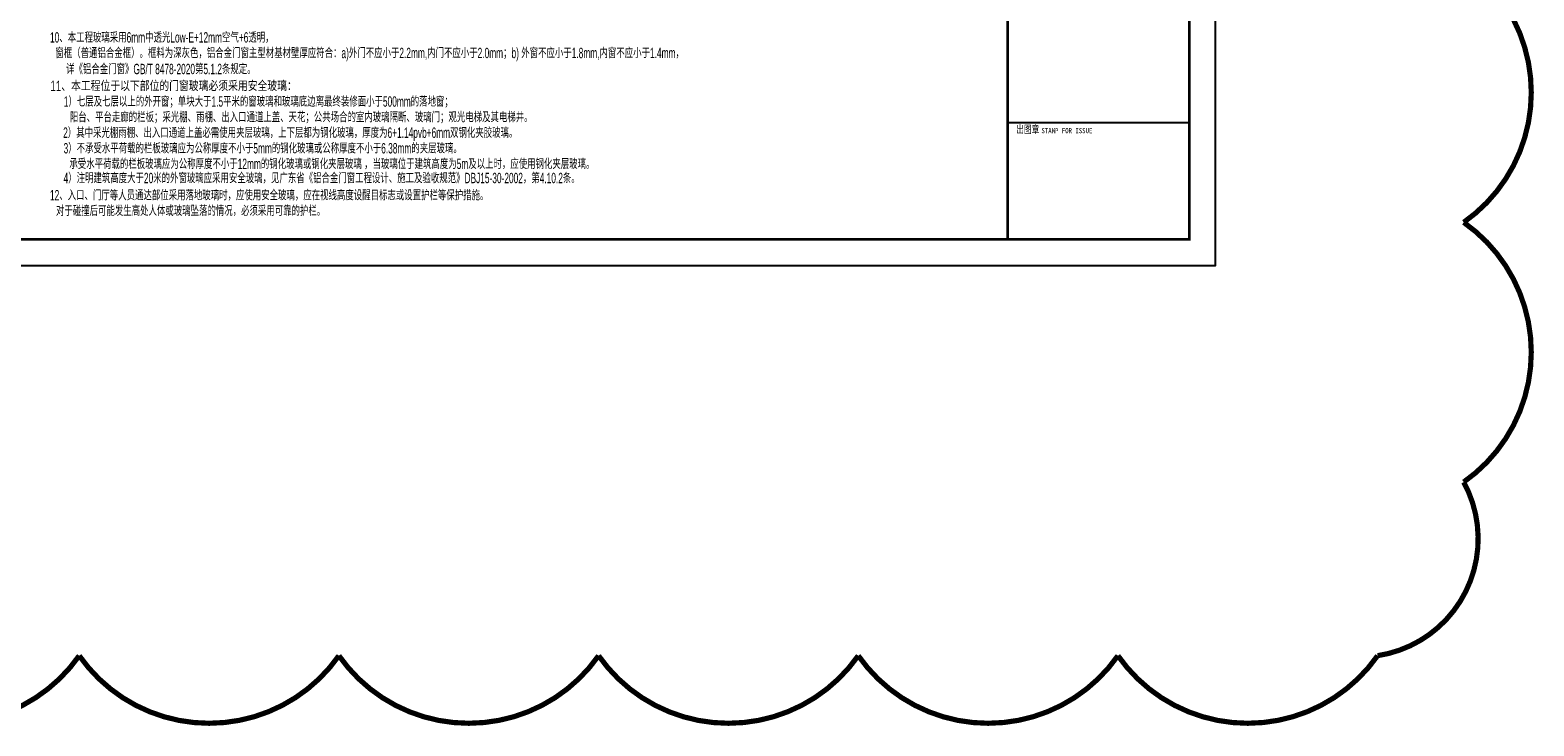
# Model space of a CAD drawing. Extents: x 1779708 to 7299578, y -1121471 to 88434.
# Tile 821 of 1056: x 6663250 to 6692206, y -1057255 to -1043859. Entities that reach past the tile are written whole.
import ezdxf

# ---------------------------------------------------------------- set-up
doc = ezdxf.new("R2010")
doc.units = 0
doc.header["$LTSCALE"] = 1000
doc.header["$MEASUREMENT"] = 0
for name, color, linetype in [('PUB_TEXT', 7, 'CONTINUOUS'), ('PUB_TITLE', 4, 'CONTINUOUS'), ('修改', 6, 'CONTINUOUS'), ('可见线', 6, 'CONTINUOUS'), ('通-图框－文字', 4, 'CONTINUOUS')]:
    doc.layers.add(name, color=color, linetype=linetype)
doc.styles.add('-宋体', font='simhei.ttf', dxfattribs={"width": 0.7})
doc.styles.add('仿宋', font='txt', dxfattribs={"width": 0.7})
doc.styles.add('华正字体', font='huazheng.shx', dxfattribs={"width": 0.7, "bigfont": 'hztxt.shx'})

# ---------------------------------------------------------------- blocks, each defined once
blk = doc.blocks.new('A$C3D8761CE')
at = {"layer": 'PUB_TITLE'}
blk.add_line((76100, 5500), (83100, 5500), dxfattribs=at)
blk.add_lwpolyline([(0, 0), (84100, 0), (84100, 59400), (0, 59400)], close=True, dxfattribs=at)
at = {"layer": 'PUB_TITLE', "const_width": 100}
blk.add_lwpolyline([(2500, 1000), (83100, 1000), (83100, 58400), (2500, 58400)], close=True, dxfattribs=at)
blk.add_lwpolyline([(76100, 58400), (76100, 1000)], dxfattribs=at)
at = {"layer": '通-图框－文字'}
for s, height, style, width, p in [('出图章', 300, '仿宋', 0.7, (76433, 5090)), ('STAMP FOR ISSUE', 200, '-宋体', 0.8, (77401, 5090))]:
    blk.add_text(s, height=height, dxfattribs=dict(at, style=style, width=width)).set_placement(p)

msp = doc.modelspace()

# ---------------------------------------------------------------- linework, layer by layer
at = {"layer": '修改', "const_width": 100}
msp.add_lwpolyline([(6690853.5, -1017560.7, -0.5205671), (6690853.5, -1022560.7, -0.5205671), (6690853.5, -1027560.7, -0.5205671), (6690853.5, -1032560.7, -0.5205671), (6690853.5, -1037560.7, -0.5205671), (6690853.5, -1042560.7, -0.5205671), (6690853.5, -1047560.7, -0.5205671), (6690853.5, -1052560.7, -0.5205671), (6689195.9, -1055903.1, -0.5205671), (6684195.9, -1055903.1, -0.5205671), (6679195.9, -1055903.1, -0.5205671), (6674195.9, -1055903.1, -0.5205671), (6669195.9, -1055903.1, -0.5205671), (6664195.9, -1055903.1, -0.5205671), (6659195.9, -1055903.1, -0.5205671), (6654195.9, -1055903.1, -0.5205671), (6649195.9, -1055903.1, -0.5205671), (6644195.9, -1055903.1, -0.5205671), (6639195.9, -1055903.1, -0.5205671)], format="xyb", dxfattribs=at)

# ---------------------------------------------------------------- block references
at = {"layer": '可见线', "xscale": 0.5, "yscale": 0.5, "zscale": 0.5}
msp.add_blockref('A$C3D8761CE', (6644023.1, -1048389.7), dxfattribs=at)

# ---------------------------------------------------------------- texts
at = {"layer": 'PUB_TEXT', "style": '华正字体'}
for s, width, p in [(' 10、本工程玻璃采用6mm中透光Low-E+12mm空气+6透明，', 0.6, (6663589.1, -1044099.4)), ('    窗框（普通铝合金框）。框料为深灰色，铝合金门窗主型材基材壁厚应符合：a)外门不应小于2.2mm,内门不应小于2.0mm；b) 外窗不应小于1.8mm,内窗不应小于1.4mm，', 0.6, (6663559, -1044399.4)), ('详《铝合金门窗》GB/T 8478-2020第5.1.2条规定。', 0.6, (6663943.1, -1044708.3)), (' 11、本工程位于以下部位的门窗玻璃必须采用安全玻璃：', 0.7, (6663589.1, -1045034)), ('  1）七层及七层以上的外开窗；单块大于1.5平米的窗玻璃和玻璃底边离最终装修面小于500mm的落地窗；', 0.6, (6663810.5, -1045334)), ('    阳台、平台走廊的栏板；采光棚、雨棚、出入口通道上盖、天花；公共场合的室内玻璃隔断、玻璃门；观光电梯及其电梯井。', 0.6, (6663837.1, -1045634)), ('  2）其中采光棚雨棚、出入口通道上盖必需使用夹层玻璃，上下层都为钢化玻璃，厚度为6+1.14pvb+6mm双钢化夹胶玻璃。', 0.6, (6663798, -1045934)), ('  3）不承受水平荷载的栏板玻璃应为公称厚度不小于5mm的钢化玻璃或公称厚度不小于6.38mm的夹层玻璃。', 0.6, (6663805.7, -1046234)), ('    承受水平荷载的栏板玻璃应为公称厚度不小于12mm的钢化玻璃或钢化夹层玻璃 ，当玻璃位于建筑高度为5m及以上时，应使用钢化夹层玻璃。', 0.6, (6663828.9, -1046534)), ('  4）注明建筑高度大于20米的外窗玻璃应采用安全玻璃，见广东省《铝合金门窗工程设计、施工及验收规范》DBJ15-30-2002，第4.10.2条。', 0.6, (6663805.7, -1046806.9)), (' 12、入口、门厅等人员通达部位采用落地玻璃时，应使用安全玻璃，应在视线高度设醒目标志或设置护栏等保护措施。', 0.6, (6663589.1, -1047136.8)), ('    对于碰撞后可能发生高处人体或玻璃坠落的情况，必须采用可靠的护栏。', 0.6, (6663570.4, -1047436.8))]:
    msp.add_text(s, height=200, dxfattribs=dict(at, width=width)).set_placement(p)

doc.saveas('drawing.dxf')
